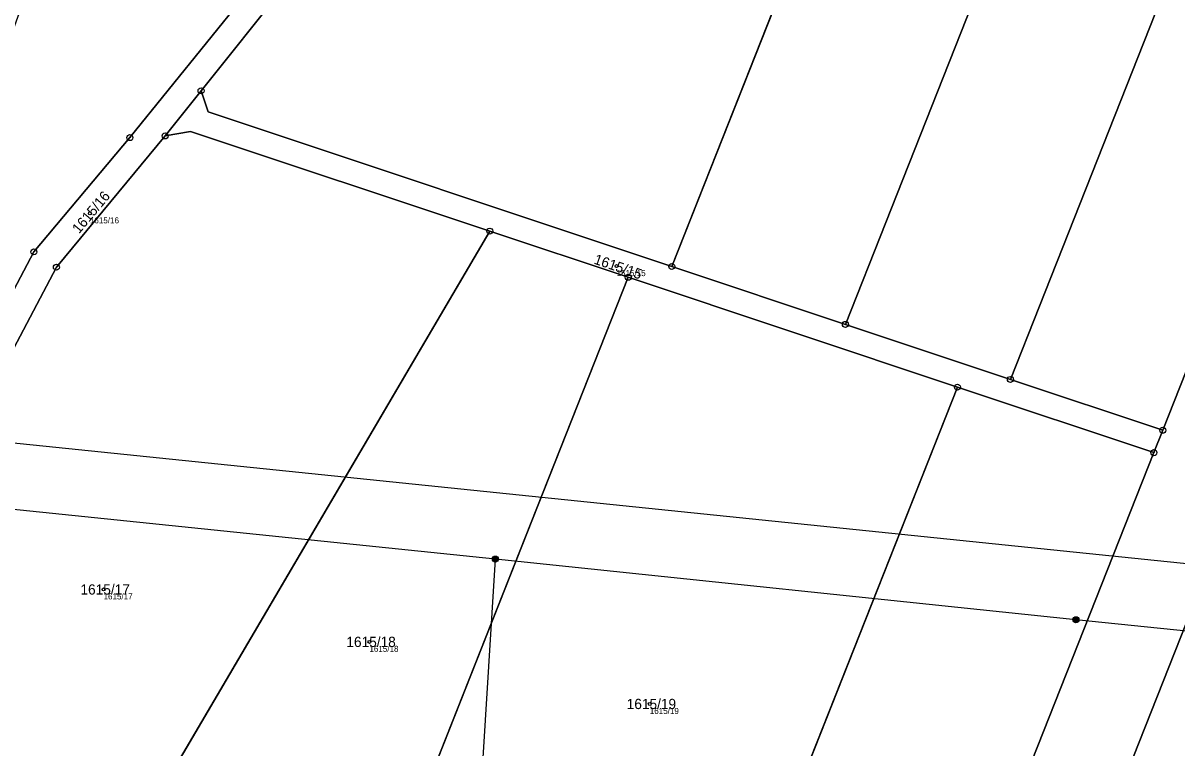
# Model space of a CAD drawing. Extents: x -761891 to -756141, y -1178507 to -1171885.
# Drawn here: x -758643.8 to -758451.8, y -1173728.2 to -1173607.6 of the extents above; entities that cross this region are included whole.
import ezdxf

# ---------------------------------------------------------------- set-up
doc = ezdxf.new("R2010")
doc.units = 0
for name, color, linetype in [('Definiční body', 7, 'Continuous'), ('Hranice parcel', 7, 'Continuous'), ('Parcelní čísla', 7, 'Continuous'), ('Polygon parcely', 7, 'Continuous'), ('Poz předměty', 7, 'Continuous'), ('Značky bodu BP', 7, 'Continuous')]:
    doc.layers.add(name, color=color, linetype=linetype)

msp = doc.modelspace()

# ---------------------------------------------------------------- linework, layer by layer
at = {"layer": 'Definiční body'}
for centre in [(-758632.66, -1173639.26), (-758545.03, -1173648.04), (-758630.39, -1173701.83), (-758586.15, -1173710.55), (-758539.51, -1173720.88)]:
    msp.add_circle(centre, 0.25, dxfattribs=at)
at = {"layer": 'Hranice parcel'}
for p, q in [((-758535.85, -1173648.09), (-758490, -1173532.16)), ((-758620.15, -1173626.37), (-758614.17, -1173618.87)), ((-758566.13, -1173642.21), (-758634.18, -1173758.06)), ((-758543.09, -1173649.89), (-758566.13, -1173642.21)), ((-758506.97, -1173657.73), (-758535.85, -1173648.09)), ((-758543.09, -1173649.89), (-758589.53, -1173767.29)), ((-758488.32, -1173668.17), (-758543.09, -1173649.89)), ((-758427.44, -1173649.69), (-758491.71, -1173812.18)), ((-758479.51, -1173666.89), (-758506.97, -1173657.73)), ((-758454.16, -1173675.34), (-758479.51, -1173666.89)), ((-758537.92, -1173793.56), (-758488.32, -1173668.17)), ((-758455.64, -1173679.07), (-758488.32, -1173668.17)), ((-758455.64, -1173679.07), (-758454.16, -1173675.34)), ((-758506.95, -1173808.78), (-758455.64, -1173679.07))]:
    msp.add_line(p, q, dxfattribs=at)
for points in [[(-758454.16, -1173675.34), (-758394.56, -1173524.66), (-758334.79, -1173373.55), (-758275.2, -1173222.9)], [(-758506.97, -1173657.73), (-758438.88, -1173485.58), (-758370.81, -1173313.48)], [(-758479.51, -1173666.89), (-758410.98, -1173493.63), (-758342.5, -1173320.5)], [(-758614.17, -1173618.87), (-758586.3, -1173583.98), (-758581.11, -1173582.7), (-758542.89, -1173527.65), (-758534.57, -1173514.55)], [(-758750.77, -1173788.09), (-758734.01, -1173763.21), (-758716.9, -1173740.83), (-758689.53, -1173721.17), (-758678.56, -1173708.71), (-758670.46, -1173696.23), (-758663.16, -1173685.81), (-758641.98, -1173645.66), (-758626.01, -1173626.65), (-758600.48, -1173595.08)], [(-758535.85, -1173648.09), (-758612.96, -1173622.38), (-758614.17, -1173618.87)], [(-758566.13, -1173642.21), (-758615.9, -1173625.61), (-758620.15, -1173626.37)], [(-758743.61, -1173784.18), (-758729.42, -1173764.36), (-758712.74, -1173743.45), (-758686.85, -1173724.63), (-758675.91, -1173712.53), (-758664.37, -1173694.26), (-758659.63, -1173688.77), (-758638.23, -1173648.21), (-758620.15, -1173626.37)]]:
    msp.add_lwpolyline(points, dxfattribs=at)
at = {"layer": 'Polygon parcely'}
for points in [[(-758394.56, -1173524.66), (-758334.79, -1173373.55), (-758275.2, -1173222.9), (-758277.85, -1173221.68), (-758299.18, -1173211.62), (-758302.42, -1173219.3), (-758307.65, -1173233.8), (-758312.85, -1173247.3), (-758324.6, -1173278), (-758342.5, -1173320.5), (-758410.98, -1173493.63), (-758479.51, -1173666.89), (-758454.16, -1173675.34)], [(-758506.95, -1173808.78), (-758497.29, -1173811.63), (-758491.71, -1173812.18), (-758427.44, -1173649.69), (-758371.89, -1173509.25), (-758316.72, -1173369.77), (-758261.17, -1173229.33), (-758275.2, -1173222.9), (-758334.79, -1173373.55), (-758394.56, -1173524.66), (-758454.16, -1173675.34), (-758455.64, -1173679.07)], [(-758438.88, -1173485.58), (-758370.81, -1173313.48), (-758385.21, -1173306.04), (-758398.25, -1173300.2), (-758444.16, -1173416.27), (-758490, -1173532.16), (-758535.85, -1173648.09), (-758506.97, -1173657.73)], [(-758410.98, -1173493.63), (-758342.5, -1173320.5), (-758344.21, -1173319.88), (-758356.15, -1173315.55), (-758369.6, -1173310.4), (-758370.81, -1173313.48), (-758438.88, -1173485.58), (-758506.97, -1173657.73), (-758479.51, -1173666.89)], [(-758490, -1173532.16), (-758534.57, -1173514.55), (-758542.89, -1173527.65), (-758581.11, -1173582.7), (-758586.3, -1173583.98), (-758614.17, -1173618.87), (-758612.96, -1173622.38), (-758535.85, -1173648.09)], [(-758749.25, -1173766.74), (-758755.4, -1173776.38), (-758763.79, -1173795.38), (-758750.77, -1173788.09), (-758734.01, -1173763.21), (-758716.9, -1173740.83), (-758689.53, -1173721.17), (-758678.56, -1173708.71), (-758670.46, -1173696.23), (-758663.16, -1173685.81), (-758641.98, -1173645.66), (-758626.01, -1173626.65), (-758600.48, -1173595.08), (-758634.73, -1173578.88), (-758648.74, -1173617.78), (-758664.07, -1173648.83), (-758678.43, -1173673.58), (-758699.52, -1173700.03), (-758733.96, -1173744.69), (-758742.83, -1173757.19)], [(-758479.51, -1173666.89), (-758506.97, -1173657.73), (-758535.85, -1173648.09), (-758612.96, -1173622.38), (-758614.17, -1173618.87), (-758620.15, -1173626.37), (-758615.9, -1173625.61), (-758566.13, -1173642.21), (-758543.09, -1173649.89), (-758488.32, -1173668.17), (-758455.64, -1173679.07), (-758454.16, -1173675.34)], [(-758620.15, -1173626.37), (-758638.23, -1173648.21), (-758659.63, -1173688.77), (-758664.37, -1173694.26), (-758675.91, -1173712.53), (-758686.85, -1173724.63), (-758712.74, -1173743.45), (-758729.42, -1173764.36), (-758743.61, -1173784.18), (-758725.64, -1173776.98), (-758704.12, -1173772.2), (-758663.04, -1173760.4), (-758651.22, -1173758.02), (-758634.18, -1173758.06), (-758566.13, -1173642.21), (-758615.9, -1173625.61)], [(-758634.18, -1173758.06), (-758601.47, -1173763.09), (-758589.53, -1173767.29), (-758543.09, -1173649.89), (-758566.13, -1173642.21)], [(-758488.32, -1173668.17), (-758543.09, -1173649.89), (-758589.53, -1173767.29), (-758568.52, -1173774.91), (-758537.92, -1173793.56)], [(-758427.44, -1173649.69), (-758491.71, -1173812.18), (-758484.47, -1173812.89), (-758467.77, -1173813.4), (-758455.96, -1173810.53), (-758396.8, -1173660.98)], [(-758455.64, -1173679.07), (-758488.32, -1173668.17), (-758537.92, -1173793.56), (-758528.94, -1173799.18), (-758511.43, -1173807.46), (-758506.95, -1173808.78)]]:
    msp.add_lwpolyline(points, close=True, dxfattribs=at)
for points in [[(-758659.63, -1173688.77), (-758638.23, -1173648.21), (-758620.15, -1173626.37), (-758614.17, -1173618.87), (-758586.3, -1173583.98)], [(-758600.48, -1173595.08), (-758626.01, -1173626.65), (-758641.98, -1173645.66), (-758663.16, -1173685.81)]]:
    msp.add_lwpolyline(points, dxfattribs=at)
at = {"layer": 'Poz předměty'}
for p, q in [((-758442.86, -1173698.31), (-758659.13, -1173676.07)), ((-758565.2, -1173696.77), (-758663.61, -1173686.67)), ((-758568.75, -1173754.72), (-758565.2, -1173696.77)), ((-758468.6, -1173706.86), (-758565.2, -1173696.77)), ((-758360.5, -1173718.07), (-758468.6, -1173706.86))]:
    msp.add_line(p, q, dxfattribs=at)
for centre, radius in [((-758565.2, -1173696.77), 0.5), ((-758565.2, -1173696.77), 0.4), ((-758565.2, -1173696.77), 0.3), ((-758565.2, -1173696.77), 0.2), ((-758565.2, -1173696.77), 0.1), ((-758468.6, -1173706.86), 0.5), ((-758468.6, -1173706.86), 0.4), ((-758468.6, -1173706.86), 0.3), ((-758468.6, -1173706.86), 0.2), ((-758468.6, -1173706.86), 0.1)]:
    msp.add_circle(centre, radius, dxfattribs=at)
at = {"layer": 'Značky bodu BP'}
for centre, radius in [((-758614.17, -1173618.87), 0.5), ((-758614.17, -1173618.87), 0.0303), ((-758620.15, -1173626.37), 0.5), ((-758626.01, -1173626.65), 0.5), ((-758626.01, -1173626.65), 0.0303), ((-758620.15, -1173626.37), 0.0303), ((-758566.13, -1173642.21), 0.5), ((-758566.13, -1173642.21), 0.0303), ((-758641.98, -1173645.66), 0.5), ((-758641.98, -1173645.66), 0.0303), ((-758638.23, -1173648.21), 0.5), ((-758638.23, -1173648.21), 0.0303), ((-758535.85, -1173648.09), 0.5), ((-758535.85, -1173648.09), 0.0303), ((-758543.09, -1173649.89), 0.5), ((-758543.09, -1173649.89), 0.0303), ((-758506.97, -1173657.73), 0.5), ((-758506.97, -1173657.73), 0.0303), ((-758488.32, -1173668.17), 0.5), ((-758479.51, -1173666.89), 0.5), ((-758479.51, -1173666.89), 0.0303), ((-758488.32, -1173668.17), 0.0303), ((-758454.16, -1173675.34), 0.5), ((-758454.16, -1173675.34), 0.0303), ((-758455.64, -1173679.07), 0.5), ((-758455.64, -1173679.07), 0.0303)]:
    msp.add_circle(centre, radius, dxfattribs=at)

# ---------------------------------------------------------------- texts
at = {"layer": 'Definiční body'}
for s, p in [('1615/16', (-758632.66, -1173640.92)), ('1615/15', (-758545.03, -1173649.7)), ('1615/17', (-758630.39, -1173703.49)), ('1615/18', (-758586.15, -1173712.21)), ('1615/19', (-758539.51, -1173722.54))]:
    msp.add_text(s, height=1, dxfattribs=at).set_placement(p)
at = {"layer": 'Parcelní čísla'}
for s, rotation, p in [('1615/16', 50, (-758634.47, -1173642.75)), ('1615/15', 341, (-758548.94, -1173647.59))]:
    msp.add_text(s, height=1.7, rotation=rotation, dxfattribs=at).set_placement(p)
for s, p in [('1615/17', (-758634.23, -1173702.68)), ('1615/18', (-758589.99, -1173711.4)), ('1615/19', (-758543.35, -1173721.73))]:
    msp.add_text(s, height=1.7, dxfattribs=at).set_placement(p)

doc.saveas('drawing.dxf')
